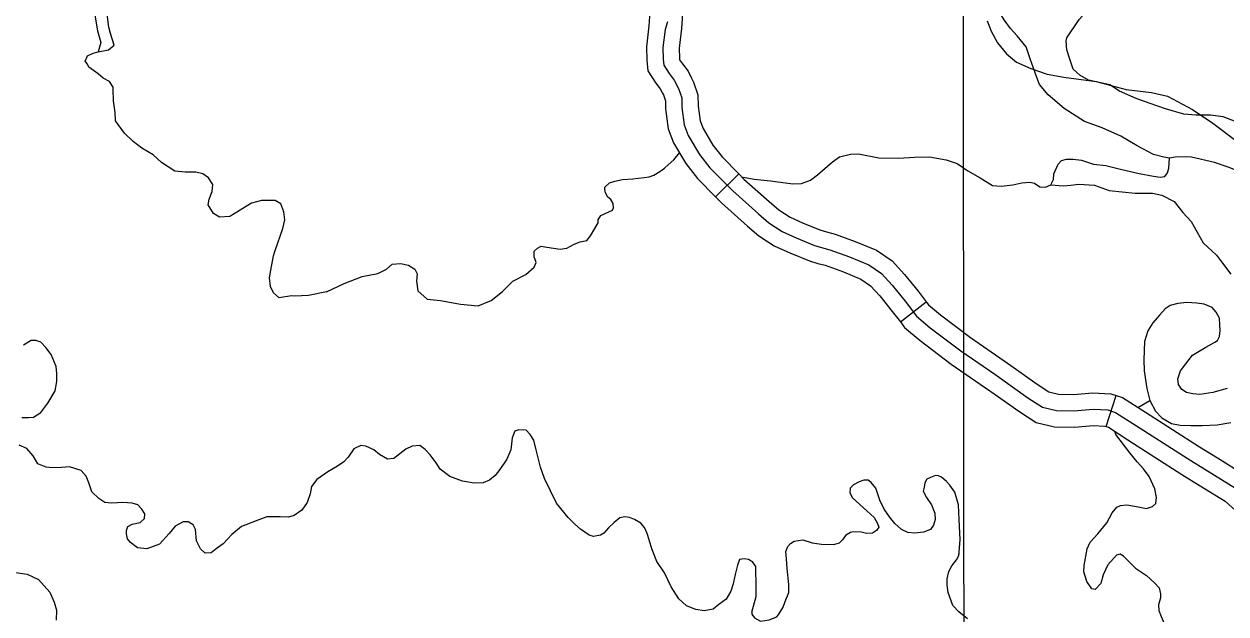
# Model space of a CAD drawing. Extents: x 8749 to 11879, y 13275 to 15339.
# Drawn here: x 9809.8 to 9920.1, y 14207.1 to 14261.2 of the extents above; entities that cross this region are included whole.
import ezdxf

# ---------------------------------------------------------------- set-up
doc = ezdxf.new("R2010")
doc.units = 0
for name, color, linetype in [('Level 2', 7, 'Continuous'), ('Level 35', 7, 'Continuous'), ('Level 5', 7, 'Continuous'), ('Level 9', 7, 'Continuous')]:
    doc.layers.add(name, color=color, linetype=linetype)

msp = doc.modelspace()

# ---------------------------------------------------------------- linework, layer by layer
at = {"layer": 'Level 2'}
msp.add_lwpolyline([(9898.21, 14261.5), (9898.59, 14260.55), (9899.16, 14259.46), (9900, 14258.47), (9900.92, 14257.7), (9902.24, 14257.13), (9903.73, 14256.61), (9905.27, 14256.32), (9908.23, 14255.91), (9910.99, 14255.19), (9913.3, 14254.92), (9914.77, 14254.58), (9917.07, 14253.36), (9918.92, 14252.09), (9921.17, 14250.41)], dxfattribs=at)
msp.add_lwpolyline([(9898.21, 14261.5), (9898.59, 14260.55), (9899.16, 14259.46), (9900, 14258.47), (9900.92, 14257.7), (9902.24, 14257.13), (9903.73, 14256.61), (9905.27, 14256.32), (9908.23, 14255.91), (9910.99, 14255.19), (9913.3, 14254.92), (9914.77, 14254.58), (9917.07, 14253.36), (9918.92, 14252.09), (9921.17, 14250.41)], dxfattribs=at)
at = {"layer": 'Level 35'}
for points in [[(9817.63, 14260.9), (9817.35, 14263.08)], [(9816.31, 14262.18), (9816.59, 14260.57)], [(9834.38, 14236.26), (9833.25, 14236.08), (9832.73, 14236.55), (9832.44, 14237.12), (9832.35, 14237.92), (9832.49, 14238.63), (9832.73, 14239.95), (9832.87, 14240.42), (9833.58, 14242.45), (9833.76, 14243.25), (9833.67, 14243.96), (9833.39, 14244.72), (9832.87, 14245), (9832.35, 14245), (9831.64, 14245), (9830.7, 14244.77), (9828.72, 14243.54), (9827.77, 14243.49), (9827.21, 14243.82), (9826.74, 14244.62), (9826.83, 14245.14), (9827.11, 14245.85), (9827.16, 14246.47), (9826.78, 14247.08), (9826.26, 14247.46), (9825.6, 14247.6), (9824.61, 14247.6), (9823.67, 14247.69), (9822.44, 14248.5), (9821.69, 14249.21), (9820.65, 14249.82), (9819.85, 14250.43), (9819.05, 14251.19), (9818.24, 14252.32), (9818.2, 14253.08), (9818.05, 14254.16), (9818.01, 14255.2), (9818.01, 14255.39), (9817.68, 14255.91), (9817.11, 14256.24), (9816.64, 14256.62), (9815.79, 14257.23), (9815.65, 14257.52), (9815.46, 14257.8), (9815.65, 14258.27), (9816.17, 14258.51), (9816.64, 14258.65), (9817.58, 14258.83), (9818.12, 14259.25), (9817.77, 14260.34), (9817.63, 14260.9)], [(9816.59, 14260.57), (9816.87, 14259.49), (9816.64, 14258.65)], [(9862.54, 14243.24), (9862.77, 14243.65), (9863.5, 14243.97), (9863.83, 14244.13), (9863.93, 14244.35), (9863.91, 14244.75), (9863.69, 14245.1), (9863.42, 14245.32), (9863.21, 14245.73), (9863.15, 14246.02), (9863.15, 14246.24), (9863.58, 14246.62), (9864.07, 14246.78), (9864.77, 14246.94), (9865.71, 14246.99), (9866.76, 14247.13), (9867.2, 14247.18), (9867.63, 14247.34), (9868.19, 14247.67), (9868.6, 14247.99), (9868.95, 14248.29), (9869.46, 14248.75), (9869.99, 14249.38)], [(9875.67, 14247.18), (9876.83, 14246.96), (9878.34, 14246.83), (9880.39, 14246.53), (9881.17, 14246.58), (9882.01, 14246.88), (9882.65, 14247.37), (9884.03, 14248.55), (9884.67, 14249.01), (9885.67, 14249.26), (9886.43, 14249.28), (9888.29, 14248.93), (9890.09, 14248.88), (9891.6, 14248.99), (9892.92, 14249.01), (9894.46, 14248.74), (9895.46, 14248.42), (9896.46, 14247.74), (9897.59, 14247.1), (9898.72, 14246.4), (9899.5, 14246.34), (9900.58, 14246.45), (9901.42, 14246.64), (9902.14, 14246.69), (9902.58, 14246.61), (9903.06, 14246.27)], [(9903.06, 14246.27), (9903.58, 14246.25), (9904.07, 14246.44), (9904.31, 14246.95), (9904.34, 14247.47), (9904.74, 14248.33), (9905.04, 14248.68), (9905.5, 14248.79), (9906.12, 14248.79), (9906.87, 14248.71), (9907.98, 14248.33), (9909.11, 14248.22), (9910.59, 14247.87), (9912.18, 14247.49), (9913.5, 14247.25), (9914.1, 14247.14), (9914.53, 14247.22), (9914.77, 14247.55), (9914.91, 14247.98), (9914.96, 14248.9)], [(9904.07, 14246.44), (9905.23, 14246.37), (9905.9, 14246.42), (9906.63, 14246.5), (9908.06, 14246.42), (9909.43, 14245.94), (9911.8, 14245.69), (9913.4, 14245.69), (9914.26, 14245.5), (9915.39, 14244.91), (9916.17, 14243.91), (9916.93, 14243.08), (9918.06, 14241.13), (9919.27, 14240), (9919.65, 14239.51), (9920.59, 14238.27)], [(9837.58, 14236.63), (9839.23, 14237.39), (9840.88, 14238.05), (9842.3, 14238.33), (9843.1, 14238.71), (9843.62, 14239.18), (9844.37, 14239.23), (9845.13, 14239.09), (9845.69, 14238.71), (9845.93, 14238.28), (9845.84, 14237.62), (9845.98, 14236.73), (9846.83, 14235.97), (9848.05, 14235.83), (9849.89, 14235.5), (9851.5, 14235.36), (9852.72, 14235.83), (9853.76, 14236.68), (9854.7, 14237.62), (9855.88, 14238.24), (9856.64, 14238.9), (9856.83, 14239.32), (9856.64, 14239.84), (9856.64, 14240.36), (9856.97, 14240.65), (9857.3, 14240.83), (9857.82, 14240.74), (9859.05, 14240.55), (9859.66, 14240.65), (9860.32, 14241.02), (9860.88, 14241.21), (9861.5, 14241.35), (9861.83, 14241.78), (9862.21, 14242.44), (9862.54, 14242.96), (9862.54, 14243.24)], [(9837.58, 14236.63), (9835.94, 14236.3), (9834.66, 14236.25), (9834.38, 14236.26)], [(9920.24, 14227.77), (9918.92, 14227.42), (9917.73, 14227.23), (9917.11, 14227.28), (9916.52, 14227.42), (9916.08, 14227.69), (9915.79, 14228.15), (9915.73, 14228.66), (9915.98, 14229.39), (9916.46, 14230.03), (9917.06, 14230.82), (9918.3, 14231.55), (9919.13, 14232.03), (9919.37, 14232.17), (9919.54, 14232.54), (9919.62, 14233.08), (9919.59, 14233.62), (9919.56, 14234.22), (9919.24, 14234.78), (9918.86, 14235.19), (9918.13, 14235.51), (9917.46, 14235.59), (9916.54, 14235.65), (9915.71, 14235.57), (9915.01, 14235.38), (9914.55, 14235.08), (9914.04, 14234.49), (9913.44, 14233.81), (9912.96, 14233.06), (9912.66, 14232.08)], [(9809.65, 14225.11), (9810.24, 14225.11), (9810.7, 14225.16), (9811.37, 14225.57), (9812.02, 14226.43), (9812.69, 14227.57), (9812.85, 14228.43), (9812.85, 14229.16), (9812.8, 14229.78), (9812.34, 14230.88), (9811.83, 14231.53), (9811.37, 14232.02), (9810.91, 14232.18), (9810.48, 14232.18), (9809.78, 14231.75)], [(9912.66, 14232.08), (9912.61, 14230.41), (9912.63, 14229.39), (9912.88, 14227.79), (9913.15, 14226.69), (9913.66, 14225.69), (9914.25, 14225.1), (9915.14, 14224.58), (9915.95, 14224.42), (9916.92, 14224.37), (9917.94, 14224.39), (9919.32, 14224.45), (9920.59, 14224.66)], [(9912.05, 14226.04), (9913.15, 14226.69)], [(9857.6, 14219.53), (9857.23, 14220.57), (9856.85, 14222.14), (9856.61, 14223.03), (9856.28, 14223.57), (9855.91, 14223.94), (9855.26, 14224), (9854.88, 14223.86), (9854.64, 14223.24), (9854.5, 14222.16), (9854.15, 14221.3), (9853.51, 14220.35), (9853.07, 14219.79), (9852.54, 14219.38), (9851.97, 14219.14), (9851.16, 14219.11), (9850.06, 14219.28)], [(9911.83, 14211.29), (9911.35, 14211.79), (9910.73, 14212.39), (9910.43, 14212.6), (9910.08, 14212.49), (9909.3, 14211.6), (9908.87, 14210.69), (9908.65, 14209.9), (9908.14, 14209.36), (9907.84, 14209.42), (9907.36, 14210.09), (9907.11, 14210.98), (9907.14, 14211.55), (9907.41, 14213.06), (9907.68, 14213.68), (9908.38, 14214.44), (9909.22, 14215.46), (9909.7, 14216.38), (9910.11, 14216.89), (9910.46, 14217.05), (9911.05, 14217.11), (9911.94, 14216.95), (9912.86, 14216.76), (9913.4, 14216.97), (9913.69, 14217.24), (9913.75, 14217.78), (9913.61, 14218.57), (9913.1, 14219.7), (9912.56, 14220.4), (9911.99, 14221.05), (9911.32, 14221.89), (9910.03, 14223.56)], [(9910.03, 14223.56), (9909.95, 14223.83)], [(9817.86, 14217.26), (9817.25, 14217.31), (9816.71, 14217.69), (9816.06, 14218.31), (9815.77, 14219.12), (9815.55, 14219.74), (9815.09, 14220.25), (9814.01, 14220.58), (9813.26, 14220.52), (9812.42, 14220.49), (9811.86, 14220.55), (9811.1, 14220.87), (9810.67, 14221.6), (9810.08, 14222.28), (9809.4, 14222.57)], [(9850.06, 14219.28), (9848.9, 14219.71), (9848.03, 14220.38), (9847.66, 14220.95), (9847.12, 14221.7), (9846.66, 14222.19), (9846.15, 14222.54), (9845.47, 14222.49), (9844.88, 14222.22), (9844.31, 14221.78), (9843.77, 14221.35), (9843.18, 14221.3), (9842.45, 14221.73), (9841.94, 14222.16), (9841.19, 14222.49), (9840.75, 14222.54), (9840.11, 14222.24), (9839.57, 14221.49), (9839.19, 14221.06), (9838.6, 14220.65), (9837.71, 14220.14)], [(9837.71, 14220.14), (9836.7, 14219.42), (9836.22, 14218.78), (9836.11, 14218.13), (9835.81, 14217.32), (9835.33, 14216.62), (9834.63, 14216.13), (9834.12, 14215.97), (9833.33, 14216), (9832.12, 14216), (9831.15, 14215.65), (9829.8, 14215.11), (9828.91, 14214.38), (9828.1, 14213.54), (9827.48, 14213.08), (9827, 14212.7), (9826.46, 14212.68), (9826.03, 14213.08), (9825.65, 14213.81), (9825.57, 14214.84), (9825.35, 14215.29), (9824.9, 14215.54), (9824.44, 14215.56), (9823.71, 14215.16), (9823.17, 14214.49), (9822.28, 14213.49), (9821.12, 14213.06), (9820.26, 14213.16), (9819.61, 14213.65), (9819.34, 14214), (9819.23, 14214.46), (9819.23, 14214.76), (9819.37, 14215.11), (9819.75, 14215.35), (9820.5, 14215.48), (9820.88, 14215.86), (9820.93, 14216.27), (9820.64, 14216.7), (9820.29, 14217.1), (9819.77, 14217.26), (9818.91, 14217.32), (9817.86, 14217.26)], [(9876.63, 14207.28), (9877.01, 14208.69), (9877.01, 14210.01), (9876.98, 14210.93), (9876.98, 14211.44), (9876.71, 14211.84), (9876.31, 14212.09), (9875.93, 14212.17), (9875.5, 14212.09), (9875.31, 14211.57), (9875.09, 14210.71), (9874.9, 14209.87), (9874.71, 14209.2), (9874.26, 14208.47), (9873.61, 14207.96), (9873.07, 14207.55), (9872.26, 14207.39), (9871.48, 14207.5), (9870.62, 14207.85), (9869.94, 14208.5), (9869.22, 14209.58), (9868.62, 14210.87), (9867.92, 14211.92), (9867.44, 14213.08), (9867.22, 14213.89), (9867.03, 14214.49), (9866.79, 14215.03), (9866.44, 14215.43), (9865.85, 14215.76), (9865.41, 14215.95), (9864.98, 14216), (9864.5, 14215.92), (9863.99, 14215.49), (9863.47, 14215), (9863.04, 14214.52), (9862.75, 14214.33), (9862.1, 14214.22), (9861.69, 14214.33), (9860.91, 14214.87), (9860.37, 14215.35), (9859.78, 14215.95), (9858.7, 14217.27), (9857.6, 14219.53)], [(9895.61, 14212.47), (9895.75, 14213.91), (9895.64, 14215.77), (9895.59, 14217.1), (9895.26, 14218.26), (9894.8, 14218.9), (9894.48, 14219.25), (9894.02, 14219.66), (9893.75, 14219.77), (9893.48, 14219.79), (9893.03, 14219.63), (9892.7, 14219.47), (9892.49, 14219.12), (9892.43, 14218.74), (9892.35, 14218.36), (9892.67, 14217.77), (9893.13, 14217.12), (9893.43, 14216.34), (9893.46, 14215.75), (9893.29, 14215.23), (9893.03, 14214.86), (9892.38, 14214.59), (9891.6, 14214.51), (9890.95, 14214.56), (9890.36, 14214.86), (9889.76, 14215.4), (9889.25, 14216.02), (9888.77, 14216.72), (9888.36, 14217.55), (9888.01, 14218.63), (9887.58, 14219.17), (9887.31, 14219.36), (9886.91, 14219.36), (9886.47, 14219.23), (9885.96, 14218.93), (9885.64, 14218.63), (9885.61, 14218.2), (9885.88, 14217.74), (9887.18, 14216.56), (9887.85, 14215.94), (9888.17, 14215.4), (9888.28, 14215.07), (9888.06, 14214.75), (9887.71, 14214.51), (9887.15, 14214.48), (9886.66, 14214.59), (9885.96, 14214.64), (9885.67, 14214.56), (9885.23, 14214.29), (9884.96, 14213.91), (9884.64, 14213.59), (9884.21, 14213.48)], [(9876.63, 14207.28), (9876.64, 14207.07), (9876.88, 14206.74), (9877.42, 14206.45), (9878.23, 14206.56), (9878.91, 14206.83), (9879.12, 14207.07), (9879.5, 14207.72), (9879.69, 14208.26), (9880.01, 14209.06), (9880.01, 14209.79), (9879.88, 14211.28), (9879.82, 14212.17), (9879.74, 14212.82), (9879.93, 14213.3), (9880.17, 14213.57), (9880.52, 14213.79), (9881.31, 14213.9), (9882.17, 14213.63), (9883.03, 14213.49), (9884.21, 14213.48)], [(9896.42, 14206.65), (9895.61, 14207.29), (9895.07, 14207.88), (9894.64, 14209.07), (9894.56, 14209.74), (9894.56, 14210.31), (9894.72, 14211.01), (9894.99, 14211.52), (9895.42, 14212.06), (9895.61, 14212.47), (9895.64, 14212.68)], [(9911.83, 14211.29), (9912.85, 14210.62), (9913.6, 14209.92), (9914.01, 14209.51), (9914.14, 14208.95), (9914.14, 14208.59), (9913.95, 14207.95), (9913.98, 14207.41), (9914.2, 14206.87), (9914.38, 14206.44), (9914.52, 14205.98)], [(9808.86, 14210.93), (9810.13, 14210.74), (9811.17, 14210.27), (9812.21, 14209.09), (9812.59, 14208.19), (9812.82, 14207.44), (9812.78, 14206.54)]]:
    msp.add_lwpolyline(points, dxfattribs=at)
at = {"layer": 'Level 5'}
msp.add_lwpolyline([(9896, 14286.33), (9896.09, 14194.53)], dxfattribs=at)
at = {"layer": 'Level 9'}
for p, q in [((9873.29, 14245.35), (9875.43, 14247.46)), ((9890.26, 14233.89), (9892.64, 14235.72)), ((9909.15, 14224.28), (9910.06, 14227.14))]:
    msp.add_line(p, q, dxfattribs=at)
for points in [[(9905.55, 14259.94), (9906.66, 14261.6), (9908.06, 14263.17), (9909.25, 14264.24), (9910.44, 14265.15), (9911.35, 14266.29), (9912.21, 14267.58), (9913.09, 14269.43), (9913.52, 14270.62)], [(9905.55, 14259.94), (9906.66, 14261.6), (9908.06, 14263.17), (9909.25, 14264.24), (9910.44, 14265.15), (9911.35, 14266.29), (9912.21, 14267.58), (9913.09, 14269.43), (9913.52, 14270.62)], [(9866.74, 14265.47), (9866.94, 14264.21), (9867.2, 14262.99), (9867.28, 14262.52), (9867.23, 14261.88), (9867.19, 14261.03), (9866.95, 14259.1), (9867, 14257.89), (9867.07, 14256.9), (9867.82, 14255.78), (9868.23, 14255.25), (9868.43, 14254.85)], [(9869.77, 14265.51), (9869.89, 14264.76), (9870.14, 14263.55), (9870.3, 14262.67), (9870.22, 14261.71), (9870.18, 14260.77), (9869.96, 14258.97), (9869.99, 14258.06), (9870, 14257.91), (9870.26, 14257.53), (9870.77, 14256.87), (9871.1, 14256.22)], [(9902.77, 14256.29), (9902.16, 14258.01), (9901.8, 14259.09), (9900.99, 14260.11), (9900.36, 14260.79), (9899.78, 14261.58), (9899.1, 14262.67), (9898.97, 14263.25), (9898.97, 14263.53)], [(9902.77, 14256.29), (9902.16, 14258.01), (9901.8, 14259.09), (9900.99, 14260.11), (9900.36, 14260.79), (9899.78, 14261.58), (9899.1, 14262.67), (9898.97, 14263.25), (9898.97, 14263.53)], [(9868.89, 14261.38), (9868.66, 14260.69), (9868.45, 14259.04), (9868.5, 14257.97), (9868.54, 14257.41), (9869.04, 14256.66), (9869.5, 14256.06), (9869.9, 14255.29), (9870.19, 14254.43), (9870.21, 14253.53), (9870.42, 14251.96), (9870.79, 14250.96), (9871.82, 14249.24), (9872.76, 14248.02), (9874.87, 14245.89), (9877.23, 14243.8), (9878.19, 14242.96), (9879.4, 14242.16), (9880.7, 14241.58), (9882.39, 14240.89), (9883.8, 14240.5), (9885.58, 14239.86), (9887.36, 14239.12), (9888.53, 14238.33), (9889.51, 14237.24), (9890.7, 14235.78), (9891.74, 14234.42), (9893, 14233.35), (9895.8, 14231.24), (9898.93, 14229.08)], [(9911.9, 14254.35), (9910.36, 14255.05), (9909.47, 14255.61), (9907.52, 14256.06), (9906.74, 14256.49), (9906.13, 14257.05), (9905.78, 14258.06), (9905.55, 14258.82), (9905.47, 14259.66), (9905.55, 14259.94)], [(9911.9, 14254.35), (9910.36, 14255.05), (9909.47, 14255.61), (9907.52, 14256.06), (9906.74, 14256.49), (9906.13, 14257.05), (9905.78, 14258.06), (9905.55, 14258.82), (9905.47, 14259.66), (9905.55, 14259.94)], [(9871.1, 14256.22), (9871.28, 14255.87), (9871.68, 14254.7), (9871.71, 14253.65), (9871.88, 14252.33), (9872.15, 14251.61), (9873.06, 14250.09), (9873.89, 14249.01), (9875.43, 14247.46)], [(9912, 14250.02), (9910.49, 14250.92), (9908.77, 14251.68), (9907.17, 14252.26), (9905.3, 14253.45), (9903.83, 14254.69), (9903.04, 14255.66), (9902.77, 14256.29)], [(9912, 14250.02), (9910.49, 14250.92), (9908.77, 14251.68), (9907.17, 14252.26), (9905.3, 14253.45), (9903.83, 14254.69), (9903.04, 14255.66), (9902.77, 14256.29)], [(9868.43, 14254.85), (9868.51, 14254.7), (9868.69, 14254.16), (9868.71, 14253.41), (9868.95, 14251.59), (9869.44, 14250.3), (9870.57, 14248.4), (9871.63, 14247.03), (9873.29, 14245.35)], [(9926.37, 14250.1), (9924.96, 14250.75), (9924.22, 14251), (9923.44, 14251.38), (9921.95, 14251.92), (9921.06, 14252.22), (9919.89, 14252.68), (9918.73, 14252.83), (9917.36, 14252.85), (9916.28, 14252.93), (9914.6, 14253.41), (9913.19, 14253.92), (9911.9, 14254.35)], [(9926.37, 14250.1), (9924.96, 14250.75), (9924.22, 14251), (9923.44, 14251.38), (9921.95, 14251.92), (9921.06, 14252.22), (9919.89, 14252.68), (9918.73, 14252.83), (9917.36, 14252.85), (9916.28, 14252.93), (9914.6, 14253.41), (9913.19, 14253.92), (9911.9, 14254.35)], [(9927.69, 14242.31), (9926.55, 14243.53), (9924.4, 14245.86), (9923.01, 14247.1), (9922.05, 14247.56), (9921.19, 14247.74), (9920.33, 14248.07), (9919.08, 14248.5), (9916.98, 14249), (9916.4, 14249.03), (9915.49, 14248.98), (9914.96, 14248.9), (9914.43, 14248.98), (9913.49, 14249.23), (9912, 14250.02)], [(9927.69, 14242.31), (9926.55, 14243.53), (9924.4, 14245.86), (9923.01, 14247.1), (9922.05, 14247.56), (9921.19, 14247.74), (9920.33, 14248.07), (9919.08, 14248.5), (9916.98, 14249), (9916.4, 14249.03), (9915.49, 14248.98), (9914.96, 14248.9), (9914.43, 14248.98), (9913.49, 14249.23), (9912, 14250.02)], [(9875.43, 14247.46), (9875.9, 14246.98), (9878.22, 14244.92), (9879.1, 14244.16), (9880.13, 14243.48), (9881.29, 14242.96), (9882.87, 14242.31), (9883.47, 14242.15)], [(9873.29, 14245.35), (9873.84, 14244.8), (9876.24, 14242.67), (9877.28, 14241.76), (9878.68, 14240.85), (9880.11, 14240.2), (9881.91, 14239.47), (9882.68, 14239.25)], [(9883.47, 14242.15), (9884.26, 14241.93), (9886.12, 14241.25), (9888.07, 14240.45), (9889.52, 14239.47), (9890.65, 14238.22), (9891.88, 14236.71), (9892.64, 14235.72)], [(9882.68, 14239.25), (9883.35, 14239.07), (9885.04, 14238.46), (9886.64, 14237.8), (9887.53, 14237.19), (9888.37, 14236.26), (9889.52, 14234.85), (9890.26, 14233.89)], [(9892.64, 14235.72), (9892.84, 14235.46), (9893.94, 14234.52), (9896.68, 14232.46), (9899.79, 14230.31), (9900.71, 14229.66)], [(9890.26, 14233.89), (9890.65, 14233.38), (9892.06, 14232.18), (9894.92, 14230.02), (9898.07, 14227.85), (9898.97, 14227.22)], [(9898.93, 14229.08), (9901.96, 14226.93), (9903.3, 14226.06), (9904.58, 14225.77), (9906.19, 14225.73), (9907.94, 14225.88), (9909.3, 14225.81), (9909.99, 14225.59), (9911.93, 14224.34), (9916.9, 14221.16), (9921, 14218.63), (9922.46, 14217.28), (9923.26, 14216.22), (9924.54, 14213.98), (9925.2, 14213.36), (9926.19, 14212.59), (9927.58, 14212.04), (9929.37, 14211.9), (9931.09, 14211.97), (9932.62, 14212.15), (9935.15, 14212.88), (9938.04, 14213.57)], [(9900.71, 14229.66), (9902.81, 14228.17), (9903.89, 14227.47), (9904.77, 14227.27), (9906.14, 14227.23), (9907.92, 14227.38), (9909.57, 14227.29), (9910.06, 14227.14)], [(9898.97, 14227.22), (9901.12, 14225.69), (9902.71, 14224.66), (9904.39, 14224.27), (9906.23, 14224.23), (9907.96, 14224.38), (9909.02, 14224.32), (9909.15, 14224.28)], [(9910.06, 14227.14), (9910.63, 14226.96), (9912.74, 14225.6), (9917.7, 14222.43), (9919.35, 14221.41)], [(9909.15, 14224.28), (9909.35, 14224.22), (9911.12, 14223.08), (9916.1, 14219.89), (9917.77, 14218.86)], [(9919.35, 14221.41), (9921.91, 14219.83), (9923.58, 14218.29), (9924.52, 14217.05), (9925.74, 14214.92), (9926.18, 14214.5), (9926.83, 14214)], [(9917.77, 14218.86), (9920.08, 14217.43), (9921.34, 14216.27), (9922.01, 14215.39), (9923.35, 14213.05), (9924.22, 14212.22), (9924.98, 14211.63)]]:
    msp.add_lwpolyline(points, dxfattribs=at)

doc.saveas('drawing.dxf')
